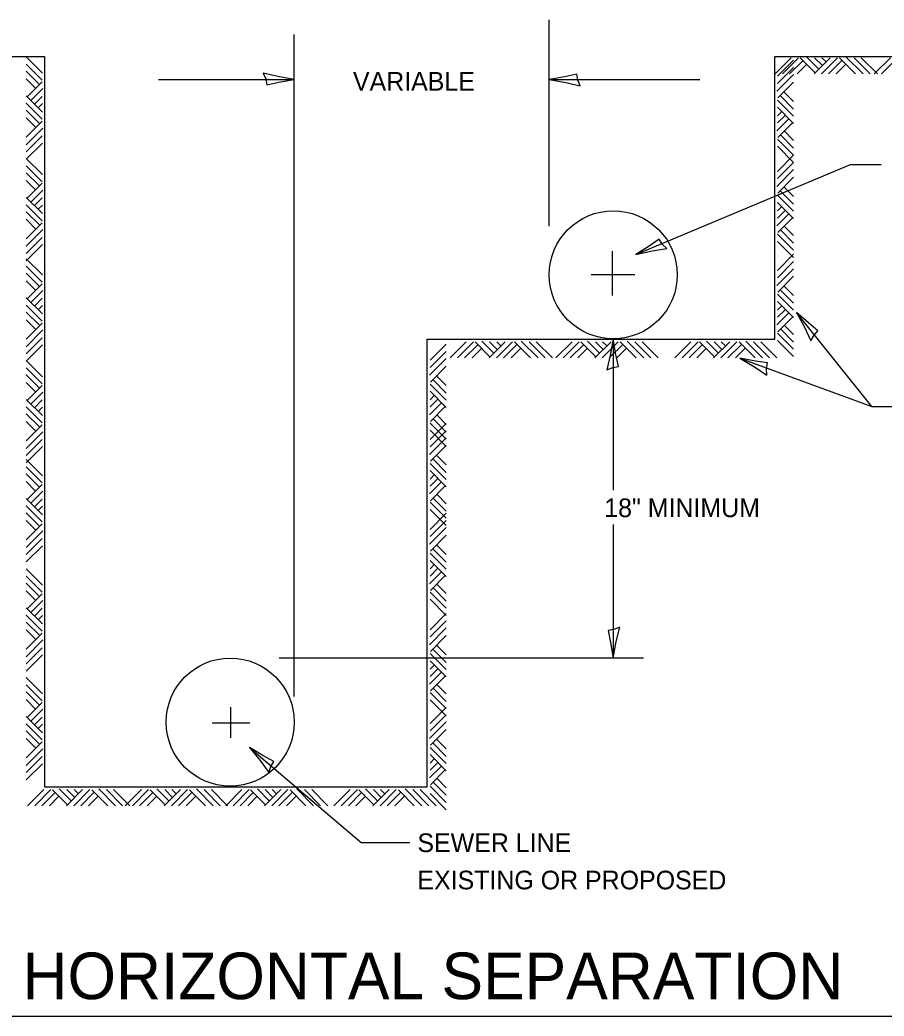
# Model space of a CAD drawing. Extents: x 2133490 to 2172050, y 2138301 to 2145980.
# Drawn here: x 2143528.8 to 2143806.9, y 2138725.2 to 2139045.8 of the extents above; entities that cross this region are included whole.
import ezdxf

# ---------------------------------------------------------------- set-up
doc = ezdxf.new("R2010")
doc.units = 0
for name, color, linetype in [('Default', 7, 'Continuous'), ('Level 14', 7, 'Continuous'), ('Level 23', 7, 'Continuous'), ('ROW_PR_Notes', 7, 'Continuous'), ('Sheets_General Details', 7, 'Continuous')]:
    doc.layers.add(name, color=color, linetype=linetype)

msp = doc.modelspace()

# ---------------------------------------------------------------- linework, layer by layer
at = {"layer": 'Default'}
for p, q in [((2143699.09, 2138979.44), (2143699.09, 2139045.76)), ((2143617.04, 2138828.09), (2143617.04, 2139041.11)), ((2143573.36, 2139026.59), (2143617.04, 2139026.59)), ((2143699.09, 2139026.59), (2143747.61, 2139026.59)), ((2143726.94, 2138970.23), (2143796.08, 2138999.28)), ((2143796.08, 2138999.28), (2143805.96, 2138999.28)), ((2143802.95, 2138921.39), (2143778.71, 2138951.63)), ((2143719.7, 2138943.14), (2143719.7, 2138894.49)), ((2143760.47, 2138936.89), (2143802.95, 2138921.39)), ((2143802.95, 2138921.39), (2143815.45, 2138921.39)), ((2143719.7, 2138883.43), (2143719.7, 2138840.39)), ((2143729.48, 2138840.39), (2143612.14, 2138840.39)), ((2143602.61, 2138811.63), (2143638.53, 2138781.09)), ((2143638.53, 2138781.09), (2143654.22, 2138781.09))]:
    msp.add_line(p, q, dxfattribs=at)
for points in [[(2143783.33, 2138942.52), (2143784.32, 2138944.36), (2143785.57, 2138945.76), (2143782.52, 2138948.27), (2143778.71, 2138951.63), (2143781.29, 2138946.86)], [(2143769.14, 2138931.49), (2143769.04, 2138933.58), (2143769.37, 2138935.42), (2143765.46, 2138935.99), (2143760.47, 2138936.89), (2143765.15, 2138934.15)]]:
    msp.add_lwpolyline(points, close=True, dxfattribs=at)
at = {"layer": 'Level 14'}
for p, q in [((2143530.78, 2139033.86), (2143535.99, 2139028.65)), ((2143771.8, 2139028.4), (2143777.01, 2139033.6)), ((2143774.16, 2139028.4), (2143779.32, 2139033.56)), ((2143784.63, 2139028.7), (2143779.82, 2139033.51)), ((2143785.85, 2139029.93), (2143782, 2139033.78)), ((2143784.32, 2139028.4), (2143789.53, 2139033.6)), ((2143786.99, 2139031.06), (2143784.49, 2139033.56)), ((2143786.68, 2139028.4), (2143791.85, 2139033.56)), ((2143788.17, 2139032.24), (2143786.81, 2139033.6)), ((2143797.64, 2139028.4), (2143792.52, 2139033.51)), ((2143800.09, 2139028.4), (2143794.7, 2139033.78)), ((2143802.36, 2139028.4), (2143797.2, 2139033.56)), ((2143804.72, 2139028.4), (2143799.51, 2139033.6)), ((2143803.68, 2139028.4), (2143808.89, 2139033.6)), ((2143806.04, 2139028.4), (2143811.2, 2139033.56)), ((2143530.78, 2139031.5), (2143535.95, 2139026.34)), ((2143777.76, 2139032.83), (2143772.55, 2139027.62)), ((2143777.76, 2139030.47), (2143772.6, 2139025.31)), ((2143776.43, 2139028.4), (2143780.68, 2139032.65)), ((2143778.88, 2139028.4), (2143781.91, 2139031.42)), ((2143788.95, 2139028.4), (2143793.3, 2139032.74)), ((2143791.4, 2139028.4), (2143794.52, 2139031.52)), ((2143530.78, 2139029.23), (2143535.04, 2139024.98)), ((2143530.78, 2139026.78), (2143533.81, 2139023.75)), ((2143777.76, 2139028.2), (2143772.37, 2139022.81)), ((2143531.09, 2139021.03), (2143535.9, 2139025.84)), ((2143532.31, 2139019.8), (2143536.17, 2139023.66)), ((2143777.76, 2139025.75), (2143772.64, 2139020.64)), ((2143530.78, 2139021.33), (2143535.99, 2139016.13)), ((2143533.45, 2139018.67), (2143535.95, 2139021.17)), ((2143777.76, 2139017.06), (2143773.41, 2139021.41)), ((2143777.76, 2139019.51), (2143774.64, 2139022.63)), ((2143530.78, 2139018.97), (2143535.95, 2139013.81)), ((2143534.63, 2139017.49), (2143535.99, 2139018.85)), ((2143777.76, 2139012.44), (2143772.55, 2139017.64)), ((2143777.76, 2139014.8), (2143772.6, 2139019.96)), ((2143530.78, 2139016.71), (2143535.13, 2139012.36)), ((2143530.78, 2139014.26), (2143533.9, 2139011.14)), ((2143776.23, 2139013.97), (2143772.37, 2139010.11)), ((2143773.91, 2139016.28), (2143772.55, 2139014.92)), ((2143775.09, 2139015.1), (2143772.6, 2139012.6)), ((2143530.78, 2139008.02), (2143535.9, 2139013.13)), ((2143530.78, 2139005.57), (2143536.17, 2139010.96)), ((2143777.45, 2139012.74), (2143772.64, 2139007.93)), ((2143530.78, 2139003.3), (2143535.95, 2139008.46)), ((2143777.76, 2139002.27), (2143772.6, 2139007.43)), ((2143777.76, 2139004.54), (2143773.51, 2139008.79)), ((2143777.76, 2139006.99), (2143774.73, 2139010.02)), ((2143530.78, 2139000.94), (2143535.99, 2139006.15)), ((2143777.76, 2138999.91), (2143772.55, 2139005.12)), ((2143530.78, 2139001.2), (2143535.99, 2138995.99)), ((2143777.76, 2139002.22), (2143772.55, 2138997.02)), ((2143530.78, 2138998.84), (2143535.95, 2138993.68)), ((2143777.76, 2138999.86), (2143772.6, 2138994.7)), ((2143530.78, 2138996.57), (2143535.04, 2138992.32)), ((2143777.76, 2138997.59), (2143772.37, 2138992.21)), ((2143777.76, 2138995.14), (2143772.64, 2138990.03)), ((2143530.78, 2138994.12), (2143533.81, 2138991.09)), ((2143531.09, 2138988.37), (2143535.9, 2138993.18)), ((2143777.76, 2138988.91), (2143774.64, 2138992.03)), ((2143530.78, 2138988.67), (2143535.99, 2138983.47)), ((2143532.31, 2138987.14), (2143536.17, 2138991)), ((2143533.45, 2138986.01), (2143535.95, 2138988.51)), ((2143777.76, 2138984.19), (2143772.6, 2138989.35)), ((2143777.76, 2138986.46), (2143773.41, 2138990.8)), ((2143530.78, 2138986.31), (2143535.95, 2138981.15)), ((2143534.63, 2138984.83), (2143535.99, 2138986.19)), ((2143777.76, 2138981.83), (2143772.55, 2138987.04)), ((2143773.91, 2138985.67), (2143772.55, 2138984.31)), ((2143530.78, 2138984.05), (2143535.13, 2138979.7)), ((2143776.23, 2138983.36), (2143772.37, 2138979.5)), ((2143775.09, 2138984.49), (2143772.6, 2138982)), ((2143777.45, 2138982.14), (2143772.64, 2138977.33)), ((2143530.78, 2138981.6), (2143533.9, 2138978.48)), ((2143530.78, 2138975.36), (2143535.9, 2138980.47)), ((2143777.76, 2138976.39), (2143774.73, 2138979.41)), ((2143530.78, 2138972.91), (2143536.17, 2138978.3)), ((2143530.78, 2138970.64), (2143535.95, 2138975.8)), ((2143777.76, 2138971.67), (2143772.6, 2138976.83)), ((2143777.76, 2138973.94), (2143773.51, 2138978.19)), ((2143530.78, 2138968.28), (2143535.99, 2138973.49)), ((2143777.76, 2138969.31), (2143772.55, 2138974.51)), ((2143530.78, 2138968.89), (2143535.99, 2138963.68)), ((2143777.76, 2138970.34), (2143772.55, 2138965.14)), ((2143530.78, 2138966.53), (2143535.95, 2138961.37)), ((2143777.76, 2138965.71), (2143772.37, 2138960.33)), ((2143777.76, 2138967.98), (2143772.6, 2138962.82)), ((2143530.78, 2138964.26), (2143535.04, 2138960.01)), ((2143777.76, 2138963.26), (2143772.64, 2138958.15)), ((2143530.78, 2138961.81), (2143533.81, 2138958.78)), ((2143531.09, 2138956.06), (2143535.9, 2138960.87)), ((2143777.76, 2138957.03), (2143774.64, 2138960.14)), ((2143530.78, 2138956.37), (2143535.99, 2138951.16)), ((2143532.31, 2138954.84), (2143536.17, 2138958.69)), ((2143533.45, 2138953.7), (2143535.95, 2138956.2)), ((2143777.76, 2138952.31), (2143772.6, 2138957.47)), ((2143777.76, 2138954.58), (2143773.41, 2138958.92)), ((2143530.78, 2138954.01), (2143535.95, 2138948.85)), ((2143534.63, 2138952.52), (2143535.99, 2138953.88)), ((2143777.76, 2138949.95), (2143772.55, 2138955.15)), ((2143773.91, 2138953.79), (2143772.55, 2138952.43)), ((2143530.78, 2138951.74), (2143535.13, 2138947.4)), ((2143776.23, 2138951.48), (2143772.37, 2138947.62)), ((2143775.09, 2138952.61), (2143772.6, 2138950.12)), ((2143777.45, 2138950.25), (2143772.64, 2138945.44)), ((2143530.78, 2138949.29), (2143533.9, 2138946.17)), ((2143530.78, 2138943.05), (2143535.9, 2138948.17)), ((2143777.76, 2138944.5), (2143774.73, 2138947.53)), ((2143530.78, 2138940.6), (2143536.17, 2138945.99)), ((2143530.78, 2138938.33), (2143535.95, 2138943.5)), ((2143777.76, 2138939.79), (2143772.6, 2138944.95)), ((2143777.76, 2138942.05), (2143773.51, 2138946.31)), ((2143530.78, 2138935.97), (2143535.99, 2138941.18)), ((2143665.96, 2138941.44), (2143660.75, 2138936.23)), ((2143667.2, 2138937), (2143672.4, 2138942.21)), ((2143669.56, 2138937), (2143674.72, 2138942.17)), ((2143671.83, 2138937), (2143676.08, 2138941.26)), ((2143674.28, 2138937), (2143677.3, 2138940.03)), ((2143680.03, 2138937.31), (2143675.22, 2138942.12)), ((2143681.25, 2138938.53), (2143677.39, 2138942.39)), ((2143679.72, 2138937), (2143684.93, 2138942.21)), ((2143682.39, 2138939.67), (2143679.89, 2138942.17)), ((2143682.08, 2138937), (2143687.24, 2138942.17)), ((2143683.57, 2138940.85), (2143682.2, 2138942.21)), ((2143684.35, 2138937), (2143688.69, 2138941.35)), ((2143686.8, 2138937), (2143689.92, 2138940.12)), ((2143693.04, 2138937), (2143687.92, 2138942.12)), ((2143695.49, 2138937), (2143690.1, 2138942.39)), ((2143697.75, 2138937), (2143692.59, 2138942.17)), ((2143700.11, 2138937), (2143694.91, 2138942.21)), ((2143701.25, 2138937), (2143706.46, 2138942.21)), ((2143703.61, 2138937), (2143708.78, 2138942.17)), ((2143705.88, 2138937), (2143710.14, 2138941.26)), ((2143708.33, 2138937), (2143711.36, 2138940.03)), ((2143714.08, 2138937.31), (2143709.27, 2138942.12)), ((2143715.31, 2138938.53), (2143711.45, 2138942.39)), ((2143713.78, 2138937), (2143718.98, 2138942.21)), ((2143716.44, 2138939.67), (2143713.95, 2138942.17)), ((2143716.14, 2138937), (2143721.3, 2138942.17)), ((2143717.62, 2138940.85), (2143716.26, 2138942.21)), ((2143718.41, 2138937), (2143722.75, 2138941.35)), ((2143720.86, 2138937), (2143723.97, 2138940.12)), ((2143727.09, 2138937), (2143721.98, 2138942.12)), ((2143729.54, 2138937), (2143724.15, 2138942.39)), ((2143731.81, 2138937), (2143726.65, 2138942.17)), ((2143734.17, 2138937), (2143728.96, 2138942.21)), ((2143739.48, 2138937), (2143744.68, 2138942.21)), ((2143741.84, 2138937), (2143747, 2138942.17)), ((2143744.11, 2138937), (2143748.36, 2138941.26)), ((2143746.56, 2138937), (2143749.58, 2138940.03)), ((2143752.31, 2138937.31), (2143747.5, 2138942.12)), ((2143753.53, 2138938.53), (2143749.67, 2138942.39)), ((2143752, 2138937), (2143757.21, 2138942.21)), ((2143754.67, 2138939.67), (2143752.17, 2138942.17)), ((2143754.36, 2138937), (2143759.52, 2138942.17)), ((2143755.85, 2138940.85), (2143754.48, 2138942.21)), ((2143756.63, 2138937), (2143760.97, 2138941.35)), ((2143759.08, 2138937), (2143762.2, 2138940.12)), ((2143765.32, 2138937), (2143760.2, 2138942.12)), ((2143767.77, 2138937), (2143762.38, 2138942.39)), ((2143770.03, 2138937), (2143764.87, 2138942.17)), ((2143772.39, 2138937), (2143767.19, 2138942.21)), ((2143777.76, 2138937.43), (2143772.55, 2138942.63)), ((2143665.96, 2138936.81), (2143660.57, 2138931.42)), ((2143665.96, 2138939.08), (2143660.8, 2138933.92)), ((2143530.78, 2138936.16), (2143535.99, 2138930.95)), ((2143530.78, 2138933.8), (2143535.95, 2138928.64)), ((2143665.96, 2138934.36), (2143660.85, 2138929.24)), ((2143530.78, 2138931.53), (2143535.04, 2138927.28)), ((2143665.96, 2138928.12), (2143662.84, 2138931.24)), ((2143530.78, 2138929.08), (2143533.81, 2138926.05)), ((2143531.09, 2138923.33), (2143535.9, 2138928.14)), ((2143665.96, 2138923.4), (2143660.8, 2138928.56)), ((2143665.96, 2138925.67), (2143661.62, 2138930.01)), ((2143532.31, 2138922.11), (2143536.17, 2138925.96)), ((2143665.96, 2138921.04), (2143660.75, 2138926.25)), ((2143662.12, 2138924.89), (2143660.75, 2138923.53)), ((2143530.78, 2138923.64), (2143535.99, 2138918.43)), ((2143530.78, 2138921.28), (2143535.95, 2138916.12)), ((2143533.45, 2138920.97), (2143535.95, 2138923.47)), ((2143534.63, 2138919.79), (2143535.99, 2138921.15)), ((2143664.43, 2138922.57), (2143660.57, 2138918.72)), ((2143663.3, 2138923.71), (2143660.8, 2138921.21)), ((2143665.65, 2138921.35), (2143660.85, 2138916.54)), ((2143530.78, 2138919.01), (2143535.13, 2138914.66)), ((2143665.96, 2138915.6), (2143662.93, 2138918.63)), ((2143530.78, 2138916.56), (2143533.9, 2138913.44)), ((2143530.78, 2138910.32), (2143535.9, 2138915.44)), ((2143665.96, 2138915.93), (2143660.75, 2138910.73)), ((2143665.96, 2138910.88), (2143660.8, 2138916.04)), ((2143665.96, 2138913.15), (2143661.71, 2138917.4)), ((2143530.78, 2138907.87), (2143536.17, 2138913.26)), ((2143665.96, 2138911.3), (2143660.57, 2138905.92)), ((2143665.96, 2138908.52), (2143660.75, 2138913.73)), ((2143665.96, 2138913.57), (2143660.8, 2138908.41)), ((2143530.78, 2138905.6), (2143535.95, 2138910.76)), ((2143530.78, 2138903.24), (2143535.99, 2138908.45)), ((2143665.96, 2138908.85), (2143660.85, 2138903.74)), ((2143665.96, 2138902.62), (2143662.84, 2138905.73)), ((2143530.78, 2138904.28), (2143535.99, 2138899.07)), ((2143530.78, 2138901.92), (2143535.95, 2138896.76)), ((2143665.96, 2138897.9), (2143660.8, 2138903.06)), ((2143665.96, 2138900.17), (2143661.62, 2138904.51)), ((2143530.78, 2138899.65), (2143535.04, 2138895.4)), ((2143665.96, 2138895.54), (2143660.75, 2138900.74)), ((2143662.12, 2138899.38), (2143660.75, 2138898.02)), ((2143530.78, 2138897.2), (2143533.81, 2138894.17)), ((2143531.09, 2138891.45), (2143535.9, 2138896.26)), ((2143664.43, 2138897.07), (2143660.57, 2138893.21)), ((2143663.3, 2138898.2), (2143660.8, 2138895.71)), ((2143665.65, 2138895.84), (2143660.85, 2138891.03)), ((2143532.31, 2138890.23), (2143536.17, 2138894.08)), ((2143665.96, 2138890.09), (2143662.93, 2138893.12)), ((2143530.78, 2138891.76), (2143535.99, 2138886.55)), ((2143530.78, 2138889.4), (2143535.95, 2138884.23)), ((2143533.45, 2138889.09), (2143535.95, 2138891.59)), ((2143534.63, 2138887.91), (2143535.99, 2138889.27)), ((2143665.96, 2138885.38), (2143660.8, 2138890.54)), ((2143665.96, 2138887.64), (2143661.71, 2138891.9)), ((2143530.78, 2138887.13), (2143535.13, 2138882.78)), ((2143665.96, 2138883.02), (2143660.75, 2138888.22)), ((2143665.96, 2138887.03), (2143660.75, 2138881.82)), ((2143530.78, 2138884.68), (2143533.9, 2138881.56)), ((2143530.78, 2138878.44), (2143535.9, 2138883.56)), ((2143665.96, 2138882.4), (2143660.57, 2138877.01)), ((2143665.96, 2138884.67), (2143660.8, 2138879.5)), ((2143530.78, 2138875.99), (2143536.17, 2138881.38)), ((2143665.96, 2138879.95), (2143660.85, 2138874.83)), ((2143530.78, 2138873.72), (2143535.95, 2138878.88)), ((2143530.78, 2138871.36), (2143535.99, 2138876.57)), ((2143665.96, 2138873.71), (2143662.84, 2138876.83)), ((2143665.96, 2138868.99), (2143660.8, 2138874.15)), ((2143665.96, 2138871.26), (2143661.62, 2138875.6)), ((2143665.96, 2138866.63), (2143660.75, 2138871.84)), ((2143662.12, 2138870.48), (2143660.75, 2138869.12)), ((2143530.78, 2138869.13), (2143535.99, 2138863.92)), ((2143530.78, 2138866.77), (2143535.95, 2138861.6)), ((2143664.43, 2138868.16), (2143660.57, 2138864.31)), ((2143663.3, 2138869.3), (2143660.8, 2138866.8)), ((2143665.65, 2138866.94), (2143660.85, 2138862.13)), ((2143530.78, 2138864.5), (2143535.04, 2138860.24)), ((2143665.96, 2138861.19), (2143662.93, 2138864.22)), ((2143530.78, 2138862.05), (2143533.81, 2138859.02)), ((2143531.09, 2138856.3), (2143535.9, 2138861.11)), ((2143665.96, 2138856.47), (2143660.8, 2138861.63)), ((2143665.96, 2138858.74), (2143661.71, 2138862.99)), ((2143532.31, 2138855.07), (2143536.17, 2138858.93)), ((2143665.96, 2138854.11), (2143660.75, 2138859.32)), ((2143530.78, 2138856.6), (2143535.99, 2138851.4)), ((2143530.78, 2138854.24), (2143535.95, 2138849.08)), ((2143533.45, 2138853.94), (2143535.95, 2138856.43)), ((2143534.63, 2138852.76), (2143535.99, 2138854.12)), ((2143665.96, 2138854.72), (2143660.75, 2138849.51)), ((2143530.78, 2138851.97), (2143535.13, 2138847.63)), ((2143665.96, 2138852.36), (2143660.8, 2138847.2)), ((2143530.78, 2138849.52), (2143533.9, 2138846.41)), ((2143530.78, 2138843.29), (2143535.9, 2138848.4)), ((2143665.96, 2138850.09), (2143660.57, 2138844.7)), ((2143665.96, 2138847.64), (2143660.85, 2138842.53)), ((2143530.78, 2138840.84), (2143536.17, 2138846.23)), ((2143665.96, 2138841.4), (2143662.84, 2138844.52)), ((2143530.78, 2138838.57), (2143535.95, 2138843.73)), ((2143530.78, 2138836.21), (2143535.99, 2138841.42)), ((2143665.96, 2138836.69), (2143660.8, 2138841.85)), ((2143665.96, 2138838.95), (2143661.62, 2138843.3)), ((2143665.96, 2138834.33), (2143660.75, 2138839.53)), ((2143662.12, 2138838.17), (2143660.75, 2138836.81)), ((2143664.43, 2138835.86), (2143660.57, 2138832)), ((2143663.3, 2138836.99), (2143660.8, 2138834.49)), ((2143665.65, 2138834.63), (2143660.85, 2138829.82)), ((2143530.78, 2138834.12), (2143535.99, 2138828.91)), ((2143530.78, 2138831.76), (2143535.95, 2138826.6)), ((2143665.96, 2138828.88), (2143662.93, 2138831.91)), ((2143530.78, 2138829.49), (2143535.04, 2138825.24)), ((2143665.96, 2138824.16), (2143660.8, 2138829.32)), ((2143665.96, 2138826.43), (2143661.71, 2138830.68)), ((2143530.78, 2138827.04), (2143533.81, 2138824.01)), ((2143531.09, 2138821.29), (2143535.9, 2138826.1)), ((2143665.96, 2138821.8), (2143660.75, 2138827.01)), ((2143530.78, 2138821.6), (2143535.99, 2138816.39)), ((2143532.31, 2138820.07), (2143536.17, 2138823.92)), ((2143533.45, 2138818.93), (2143535.95, 2138821.43)), ((2143665.96, 2138824.54), (2143660.75, 2138819.33)), ((2143665.96, 2138822.18), (2143660.8, 2138817.02)), ((2143530.78, 2138819.24), (2143535.95, 2138814.08)), ((2143534.63, 2138817.75), (2143535.99, 2138819.11)), ((2143665.96, 2138819.91), (2143660.57, 2138814.52)), ((2143530.78, 2138816.97), (2143535.13, 2138812.62)), ((2143665.96, 2138817.46), (2143660.85, 2138812.34)), ((2143530.78, 2138814.52), (2143533.9, 2138811.4)), ((2143530.78, 2138808.28), (2143535.9, 2138813.4)), ((2143665.96, 2138808.77), (2143661.62, 2138813.12)), ((2143665.96, 2138811.22), (2143662.84, 2138814.34)), ((2143530.78, 2138805.83), (2143536.17, 2138811.22)), ((2143530.78, 2138803.56), (2143535.95, 2138808.72)), ((2143665.96, 2138804.14), (2143660.75, 2138809.35)), ((2143665.96, 2138806.5), (2143660.8, 2138811.67)), ((2143530.78, 2138801.2), (2143535.99, 2138806.41)), ((2143664.43, 2138805.67), (2143660.57, 2138801.82)), ((2143662.12, 2138807.99), (2143660.75, 2138806.63)), ((2143663.3, 2138806.81), (2143660.8, 2138804.31)), ((2143665.65, 2138804.45), (2143660.85, 2138799.64)), ((2143665.96, 2138793.98), (2143660.8, 2138799.14)), ((2143665.96, 2138796.25), (2143661.71, 2138800.5)), ((2143665.96, 2138798.7), (2143662.93, 2138801.73)), ((2143531.21, 2138792.9), (2143536.41, 2138798.11)), ((2143533.57, 2138792.9), (2143538.73, 2138798.06)), ((2143535.83, 2138792.9), (2143540.09, 2138797.15)), ((2143538.28, 2138792.9), (2143541.31, 2138795.93)), ((2143544.03, 2138793.21), (2143539.22, 2138798.02)), ((2143545.26, 2138794.43), (2143541.4, 2138798.29)), ((2143543.73, 2138792.9), (2143548.93, 2138798.11)), ((2143546.39, 2138795.57), (2143543.9, 2138798.06)), ((2143546.09, 2138792.9), (2143551.25, 2138798.06)), ((2143547.57, 2138796.75), (2143546.21, 2138798.11)), ((2143548.36, 2138792.9), (2143552.7, 2138797.24)), ((2143550.81, 2138792.9), (2143553.92, 2138796.02)), ((2143557.04, 2138792.9), (2143551.93, 2138798.02)), ((2143559.49, 2138792.9), (2143554.11, 2138798.29)), ((2143561.76, 2138792.9), (2143556.6, 2138798.06)), ((2143564.12, 2138792.9), (2143558.92, 2138798.11)), ((2143562.66, 2138792.9), (2143567.87, 2138798.11)), ((2143565.02, 2138792.9), (2143570.18, 2138798.06)), ((2143567.29, 2138792.9), (2143571.54, 2138797.15)), ((2143569.74, 2138792.9), (2143572.77, 2138795.93)), ((2143575.49, 2138793.21), (2143570.68, 2138798.02)), ((2143576.71, 2138794.43), (2143572.86, 2138798.29)), ((2143575.18, 2138792.9), (2143580.39, 2138798.11)), ((2143577.85, 2138795.57), (2143575.35, 2138798.06)), ((2143577.54, 2138792.9), (2143582.7, 2138798.06)), ((2143579.03, 2138796.75), (2143577.67, 2138798.11)), ((2143579.81, 2138792.9), (2143584.16, 2138797.24)), ((2143582.26, 2138792.9), (2143585.38, 2138796.02)), ((2143588.5, 2138792.9), (2143583.38, 2138798.02)), ((2143590.95, 2138792.9), (2143585.56, 2138798.29)), ((2143593.22, 2138792.9), (2143588.06, 2138798.06)), ((2143595.58, 2138792.9), (2143590.37, 2138798.11)), ((2143594.97, 2138792.9), (2143600.17, 2138798.11)), ((2143597.33, 2138792.9), (2143602.49, 2138798.06)), ((2143599.6, 2138792.9), (2143603.85, 2138797.15)), ((2143602.05, 2138792.9), (2143605.07, 2138795.93)), ((2143607.8, 2138793.21), (2143602.99, 2138798.02)), ((2143609.02, 2138794.43), (2143605.16, 2138798.29)), ((2143607.49, 2138792.9), (2143612.7, 2138798.11)), ((2143610.16, 2138795.57), (2143607.66, 2138798.06)), ((2143609.85, 2138792.9), (2143615.01, 2138798.06)), ((2143611.34, 2138796.75), (2143609.97, 2138798.11)), ((2143612.12, 2138792.9), (2143616.46, 2138797.24)), ((2143614.57, 2138792.9), (2143617.69, 2138796.02)), ((2143620.81, 2138792.9), (2143615.69, 2138798.02)), ((2143623.26, 2138792.9), (2143617.87, 2138798.29)), ((2143625.52, 2138792.9), (2143620.36, 2138798.06)), ((2143627.88, 2138792.9), (2143622.68, 2138798.11)), ((2143629.82, 2138792.9), (2143635.03, 2138798.11)), ((2143632.18, 2138792.9), (2143637.35, 2138798.06)), ((2143634.45, 2138792.9), (2143638.71, 2138797.15)), ((2143636.9, 2138792.9), (2143639.93, 2138795.93)), ((2143642.65, 2138793.21), (2143637.84, 2138798.02)), ((2143643.88, 2138794.43), (2143640.02, 2138798.29)), ((2143642.35, 2138792.9), (2143647.55, 2138798.11)), ((2143645.01, 2138795.57), (2143642.52, 2138798.06)), ((2143644.71, 2138792.9), (2143649.87, 2138798.06)), ((2143646.19, 2138796.75), (2143644.83, 2138798.11)), ((2143646.98, 2138792.9), (2143651.32, 2138797.24)), ((2143649.43, 2138792.9), (2143652.54, 2138796.02)), ((2143655.66, 2138792.9), (2143650.55, 2138798.02)), ((2143658.11, 2138792.9), (2143652.72, 2138798.29)), ((2143660.38, 2138792.9), (2143655.22, 2138798.06)), ((2143662.74, 2138792.9), (2143657.53, 2138798.11)), ((2143665.96, 2138791.62), (2143660.75, 2138796.83))]:
    msp.add_line(p, q, dxfattribs=at)
at = {"layer": 'ROW_PR_Notes'}
for p, q in [((2143456.12, 2139033.95), (2143536.67, 2139033.95)), ((2143536.67, 2139033.95), (2143536.67, 2138798.94)), ((2143771.67, 2139033.95), (2143892.02, 2139033.95)), ((2143771.67, 2138942.98), (2143771.67, 2139033.95)), ((2143719.38, 2138971.3), (2143719.38, 2138957.03)), ((2143712.56, 2138963.85), (2143726.67, 2138963.85)), ((2143659.85, 2138798.94), (2143659.85, 2138942.98)), ((2143659.85, 2138942.98), (2143771.67, 2138942.98)), ((2143596.57, 2138824.57), (2143596.57, 2138814.78)), ((2143590.61, 2138819.53), (2143602.75, 2138819.53)), ((2143536.67, 2138798.94), (2143659.85, 2138798.94))]:
    msp.add_line(p, q, dxfattribs=at)
for points in [[(2143607.04, 2139028.68), (2143607.86, 2139026.76), (2143608.17, 2139024.92), (2143612.04, 2139025.72), (2143617.04, 2139026.59), (2143611.71, 2139027.56)], [(2143709.09, 2139024.5), (2143708.28, 2139026.42), (2143707.96, 2139028.26), (2143704.09, 2139027.46), (2143699.09, 2139026.59), (2143704.43, 2139025.62)], [(2143736.97, 2138972.18), (2143735.48, 2138973.64), (2143734.47, 2138975.21), (2143731.22, 2138972.97), (2143726.94, 2138970.23), (2143732.24, 2138971.41)], [(2143717.61, 2138933.15), (2143719.53, 2138933.96), (2143721.37, 2138934.27), (2143720.56, 2138938.14), (2143719.7, 2138943.14), (2143718.73, 2138937.81)], [(2143721.79, 2138850.39), (2143719.87, 2138849.58), (2143718.03, 2138849.26), (2143718.83, 2138845.39), (2143719.7, 2138840.39), (2143720.67, 2138845.73)], [(2143608.87, 2138803.56), (2143609.5, 2138805.55), (2143610.45, 2138807.15), (2143606.98, 2138809.05), (2143602.61, 2138811.63), (2143606.05, 2138807.43)]]:
    msp.add_lwpolyline(points, close=True, dxfattribs=at)
for centre in [(2143719.7, 2138963.75), (2143596.43, 2138819.79)]:
    msp.add_circle(centre, 20.61, dxfattribs=at)
at = {"layer": 'Sheets_General Details'}
msp.add_line((2143004.16, 2138725.2), (2143941.34, 2138725.2), dxfattribs=at)

# ---------------------------------------------------------------- texts
at = {"layer": 'Level 23'}
msp.add_text('WATER AND SEWER SEPARATION REQUIREMENTS - HORIZONTAL SEPARATION', height=15, dxfattribs=at).set_placement((2143010.25, 2138730.64))
at = {"layer": 'ROW_PR_Notes'}
for s, p in [('VARIABLE', (2143635.93, 2139023.01)), ('18" MINIMUM', (2143716.81, 2138885.76)), ('SEWER LINE', (2143656.68, 2138777.98)), ('EXISTING OR PROPOSED', (2143656.68, 2138765.98))]:
    msp.add_text(s, height=6, dxfattribs=at).set_placement(p)

doc.saveas('drawing.dxf')
